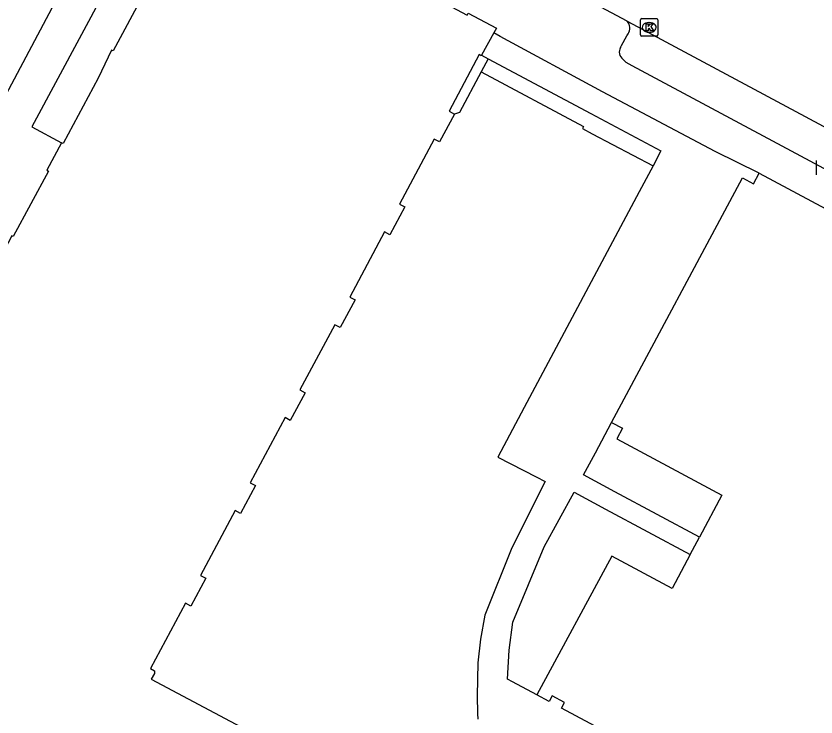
# Model space of a CAD drawing. Extents: x 159489 to 160304, y 383826 to 384530.
# Drawn here: x 159992.11 to 160037.67, y 384048.68 to 384088.61 of the extents above; entities that cross this region are included whole.
import ezdxf

# ---------------------------------------------------------------- set-up
doc = ezdxf.new("R2010")
doc.units = 0
for name, color, linetype in [('IMGEO_Groenvoorziening', 7, 'Continuous'), ('IMGEO_Kolk', 7, 'Continuous'), ('IMGEO_Lichtpunt', 7, 'Continuous'), ('IMGEO_Pand', 7, 'Continuous'), ('IMGEO_Rijbaan_lokaal_gesloten', 7, 'Continuous'), ('IMGEO_Rijbaan_lokaal_open', 7, 'Continuous'), ('IMGEO_Voetpad_open', 7, 'Continuous')]:
    doc.layers.add(name, color=color, linetype=linetype)

msp = doc.modelspace()

# ---------------------------------------------------------------- linework, layer by layer
at = {"layer": 'IMGEO_Groenvoorziening'}
for points in [[(160018.997, 384086.175), (160018.598, 384085.426)], [(160018.598, 384085.426), (160017.364, 384083.108), (160017.084, 384083.019)], [(160018.598, 384085.426), (160024.433, 384082.315), (160024.367, 384082.194), (160024.912, 384081.905), (160028.388, 384080.08)]]:
    msp.add_lwpolyline(points, dxfattribs=at)
at = {"layer": 'IMGEO_Kolk'}
for p, q in [((160027.668, 384087.532), (160027.668, 384088.384)), ((160027.743, 384088.458), (160028.595, 384088.458)), ((160028.156, 384088.238), (160028.181, 384088.238)), ((160028.669, 384088.384), (160028.669, 384087.532)), ((160028.179, 384087.678), (160028.154, 384087.678)), ((160028.595, 384087.458), (160027.743, 384087.458))]:
    msp.add_line(p, q, dxfattribs=at)
for points in [[(160027.668, 384087.532), (160027.668, 384088.384)], [(160027.743, 384088.458), (160028.595, 384088.458)], [(160027.989, 384088.158), (160028.112, 384088.158), (160028.112, 384088.007), (160028.242, 384088.158), (160028.406, 384088.158), (160028.26, 384088.007), (160028.413, 384087.758), (160028.261, 384087.758), (160028.176, 384087.922), (160028.112, 384087.855), (160028.112, 384087.758), (160027.989, 384087.758), (160027.989, 384088.158)], [(160028.669, 384088.384), (160028.669, 384087.532)], [(160028.595, 384087.458), (160027.743, 384087.458)]]:
    msp.add_lwpolyline(points, dxfattribs=at)
for centre, start, end in [((160027.745, 384088.382), 91.552, 178.448), ((160027.745, 384088.382), 91.552, 178.448), ((160028.593, 384088.382), 1.552, 88.448), ((160028.593, 384088.382), 1.552, 88.448), ((160027.745, 384087.534), 181.552, 268.448), ((160027.745, 384087.534), 181.552, 268.448), ((160028.593, 384087.534), 271.552, 358.448), ((160028.593, 384087.534), 271.552, 358.448)]:
    msp.add_arc(centre, 0.0765, start, end, dxfattribs=at)
for centre, major_axis, ratio, start_param, end_param in [((160028.155, 384087.958), (-0.387, 0.002), 0.722429, 4.712389, 7.853982), ((160028.18, 384087.958), (-0.39, 0.002), 0.717154, 1.570796, 4.712389)]:
    msp.add_ellipse(centre, major_axis=major_axis, ratio=ratio, start_param=start_param, end_param=end_param, dxfattribs=at)
at = {"layer": 'IMGEO_Lichtpunt'}
msp.add_line((160037.67, 384080.373), (160037.67, 384079.566), dxfattribs=at)
msp.add_line((160037.67, 384080.373), (160037.67, 384079.566), dxfattribs=at)
at = {"layer": 'IMGEO_Pand'}
for points in [[(160003.015, 384096.634), (159997.636, 384086.62), (159997.548, 384086.668), (159996.793, 384085.067), (159994.786, 384081.336), (159994.697, 384081.383)], [(160003.015, 384096.634), (160013.01, 384091.25), (160013.061, 384091.347), (160014.624, 384090.52), (160014.563, 384090.405), (160017.804, 384088.655), (160017.864, 384088.77), (160019.467, 384087.924), (160019.313, 384087.643)], [(160019.313, 384087.643), (160018.616, 384086.375)], [(160018.616, 384086.375), (160018.602, 384086.349), (160018.488, 384086.412), (160016.784, 384083.18), (160017.084, 384083.019)], [(160017.084, 384083.019), (160016.229, 384081.438), (160015.93, 384081.599), (160013.945, 384077.889), (160014.245, 384077.729), (160013.397, 384076.146), (160013.098, 384076.307), (160011.119, 384072.6), (160011.418, 384072.438), (160010.562, 384070.857), (160010.263, 384071.019), (160008.273, 384067.311), (160008.573, 384067.151), (160007.729, 384065.569), (160007.429, 384065.729), (160005.445, 384062.019), (160005.744, 384061.858), (160004.892, 384060.274), (160004.592, 384060.436), (160002.61, 384056.743), (160002.91, 384056.582), (160002.059, 384054.996), (160001.759, 384055.157), (159999.775, 384051.442), (160000, 384051.314), (160000, 384051.149), (159999.813, 384050.821), (160004.907, 384048.107)], [(159994.697, 384081.383), (159993.867, 384079.825), (159993.956, 384079.778), (159991.95, 384076.039), (159991.862, 384076.087), (159991.026, 384074.53), (159991.114, 384074.482), (159989.113, 384070.75), (159989.025, 384070.798), (159988.184, 384069.244), (159988.272, 384069.196), (159986.28, 384065.474), (159986.191, 384065.521), (159985.447, 384063.909), (159982.545, 384058.712), (159982.871, 384058.474), (159982.928, 384058.58), (159983.985, 384058.011), (159982.353, 384055.006), (159981.007, 384055.649), (159977.223, 384048.598)], [(160026.029, 384065.459), (160033.479, 384079.384), (160034.104, 384079.048), (160034.428, 384079.656)], [(160034.428, 384079.656), (160073.755, 384058.611)], [(160026.029, 384065.459), (160026.647, 384065.13), (160026.318, 384064.514), (160032.312, 384061.309), (160031.033, 384058.919)], [(160030.51, 384057.941), (160031.033, 384058.919)], [(160030.51, 384057.941), (160029.474, 384056.004), (160026.038, 384057.844), (160021.766, 384049.936)], [(160104.986, 383996.869), (160064.654, 384018.46), (160065.584, 384020.199), (160061.979, 384022.125), (160061.323, 384020.913), (160059.421, 384020.326), (160059.025, 384020.543), (160058.336, 384019.253), (160051.165, 384023.109), (160051.552, 384023.83), (160048.693, 384025.369), (160051.335, 384030.308), (160051.828, 384030.043), (160053.413, 384033.006), (160045.958, 384036.994), (160023.177, 384049.18), (160023.352, 384049.507), (160022.646, 384049.884), (160022.471, 384049.558), (160021.766, 384049.936)]]:
    msp.add_lwpolyline(points, dxfattribs=at)
at = {"layer": 'IMGEO_Rijbaan_lokaal_gesloten'}
msp.add_lwpolyline([(159972.563, 384048.752), (159976.592, 384056.454), (159990.865, 384082.876), (159999.091, 384098.355), (159999.262, 384098.753)], dxfattribs=at)
at = {"layer": 'IMGEO_Rijbaan_lokaal_open'}
for points in [[(160026.914, 384088.319), (160020.391, 384091.814)], [(160026.914, 384088.319), (160027.802, 384087.843), (160076.371, 384061.813)]]:
    msp.add_lwpolyline(points, dxfattribs=at)
at = {"layer": 'IMGEO_Voetpad_open'}
for points in [[(160001.237, 384097.592), (159992.998, 384082.298), (159994.697, 384081.383)], [(160034.428, 384079.656), (160031.927, 384080.896), (160025.51, 384084.288), (160019.673, 384087.444), (160019.313, 384087.643)], [(160026.53, 384086.818), (160026.592, 384086.927), (160026.898, 384087.474), (160026.967, 384087.587)], [(160018.616, 384086.375), (160018.997, 384086.175)], [(160018.997, 384086.175), (160024.841, 384083.062), (160028.841, 384080.931), (160028.388, 384080.08)], [(160074.709, 384060.323), (160027.206, 384085.779), (160026.861, 384085.963), (160026.678, 384086.133)], [(160028.388, 384080.08), (160027.591, 384078.585), (160021.05, 384066.306), (160019.543, 384063.478), (160021.724, 384062.358), (160022.242, 384062.092), (160020.339, 384058.303), (160018.813, 384054.469), (160018.553, 384053.109), (160018.416, 384051.766), (160018.365, 384049.889), (160018.387, 384048.867), (160018.406, 384048.561)], [(160031.033, 384058.919), (160026.215, 384061.497), (160024.425, 384062.464), (160025.112, 384063.718), (160026.029, 384065.459)], [(160021.766, 384049.936), (160020.375, 384050.686), (160020.099, 384050.838), (160020.189, 384052.48), (160020.407, 384054.075), (160022.18, 384058.365), (160023.888, 384061.484), (160025.688, 384060.521), (160030.51, 384057.941)]]:
    msp.add_lwpolyline(points, dxfattribs=at)
for centre, radius, start, end in [((160026.488, 384087.92), 0.583, 325.1585, 43.1239), ((160026.995, 384086.56), 0.531, 150.9455, 233.4382)]:
    msp.add_arc(centre, radius, start, end, dxfattribs=at)

doc.saveas('drawing.dxf')
